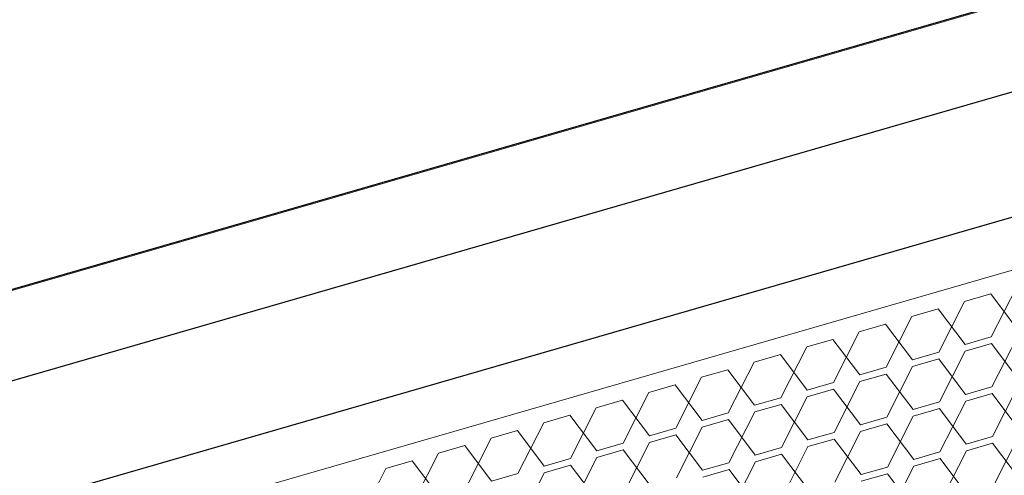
# Model space of a CAD drawing. Header units: millimetres. Extents: x 3925 to 5043, y -86 to 778.
# Tile 325 of 439: x 4951.61 to 4959.92, y 345.94 to 349.79. Entities that reach past the tile are written whole.
import ezdxf

# ---------------------------------------------------------------- set-up
doc = ezdxf.new("R2010")
doc.units = ezdxf.units.MM
doc.header["$LTSCALE"] = 46.255
for name, color, linetype in [('H30K-DUST-FIDXF_CONTINUOUS_LINE', 7, 'CONTINUOUS'), ('H30K-FOG-FILDXF_CONTINUOUS_LINE', 7, 'CONTINUOUS'), ('H30K-SPONGE-DXF_CONTINUOUS_LINE', 7, 'CONTINUOUS')]:
    doc.layers.add(name, color=color, linetype=linetype)

msp = doc.modelspace()

# ---------------------------------------------------------------- linework, layer by layer
at = {"layer": 'H30K-DUST-FIDXF_CONTINUOUS_LINE', "color": 7, "linetype": 'Continuous', "lineweight": 0}
for p, q in [((4944.2692, 343.1334), (5007.5067, 361.4113)), ((4959.8077, 347.1113), (4960.025, 347.5399)), ((4959.8031, 347.4758), (4959.5812, 347.4117)), ((4960.0296, 347.1754), (4959.8031, 347.4758)), ((4959.3593, 347.3475), (4959.1374, 347.2834)), ((4959.5858, 347.0471), (4959.3593, 347.3475)), ((4959.3639, 346.983), (4959.5812, 347.4117)), ((4958.9202, 346.8547), (4959.1374, 347.2834)), ((4958.9156, 347.2193), (4958.6937, 347.1551)), ((4959.1421, 346.9189), (4958.9156, 347.2193)), ((4958.4718, 347.091), (4958.2499, 347.0269)), ((4958.6983, 346.7906), (4958.4718, 347.091)), ((4958.4764, 346.7265), (4958.6937, 347.1551)), ((4959.5858, 347.0471), (4959.8077, 347.1113)), ((4959.813, 346.6903), (4960.0303, 347.119)), ((4958.0326, 346.5982), (4958.2499, 347.0269)), ((4959.8084, 347.0549), (4959.5865, 346.9907)), ((4960.0349, 346.7545), (4959.8084, 347.0549)), ((4958.028, 346.9627), (4957.8061, 346.8986)), ((4958.2545, 346.6623), (4958.028, 346.9627)), ((4959.1421, 346.9189), (4959.3639, 346.983)), ((4959.3647, 346.9266), (4959.1428, 346.8625)), ((4959.5912, 346.6262), (4959.3647, 346.9266)), ((4959.3693, 346.5621), (4959.5865, 346.9907)), ((4957.5842, 346.8345), (4957.3624, 346.7703)), ((4957.8107, 346.5341), (4957.5842, 346.8345)), ((4957.5889, 346.4699), (4957.8061, 346.8986)), ((4958.6983, 346.7906), (4958.9202, 346.8547)), ((4958.9255, 346.4338), (4959.1428, 346.8625)), ((4957.1451, 346.3417), (4957.3624, 346.7703)), ((4958.9209, 346.7983), (4958.699, 346.7342)), ((4959.1474, 346.4979), (4958.9209, 346.7983)), ((4957.1405, 346.7062), (4956.9186, 346.6421)), ((4957.367, 346.4058), (4957.1405, 346.7062)), ((4958.2545, 346.6623), (4958.4764, 346.7265)), ((4958.4771, 346.6701), (4958.2552, 346.6059)), ((4958.7036, 346.3697), (4958.4771, 346.6701)), ((4958.4817, 346.3055), (4958.699, 346.7342)), ((4959.5912, 346.6262), (4959.813, 346.6903)), ((4959.8184, 346.2694), (4960.0356, 346.6981)), ((4956.7013, 346.2134), (4956.9186, 346.6421)), ((4957.8107, 346.5341), (4958.0326, 346.5982)), ((4958.038, 346.1773), (4958.2552, 346.6059)), ((4959.8138, 346.6339), (4959.5919, 346.5698)), ((4960.0403, 346.3335), (4959.8138, 346.6339)), ((4956.2575, 346.0851), (4956.4748, 346.5138)), ((4956.6967, 346.578), (4956.4748, 346.5138)), ((4956.9232, 346.2775), (4956.6967, 346.578)), ((4958.0333, 346.5418), (4957.8115, 346.4777)), ((4958.2598, 346.2414), (4958.0333, 346.5418)), ((4959.1474, 346.4979), (4959.3693, 346.5621)), ((4959.37, 346.5057), (4959.1481, 346.4416)), ((4959.5965, 346.2053), (4959.37, 346.5057)), ((4959.3746, 346.1411), (4959.5919, 346.5698)), ((4956.2529, 346.4497), (4956.031, 346.3856)), ((4956.4794, 346.1493), (4956.2529, 346.4497)), ((4957.367, 346.4058), (4957.5889, 346.4699)), ((4957.5942, 346.049), (4957.8115, 346.4777)), ((4958.7036, 346.3697), (4958.9255, 346.4338)), ((4958.9308, 346.0129), (4959.1481, 346.4416)), ((4955.8138, 345.9569), (4956.031, 346.3856)), ((4956.9232, 346.2775), (4957.1451, 346.3417)), ((4957.1504, 345.9207), (4957.3677, 346.3494)), ((4957.5896, 346.4136), (4957.3677, 346.3494)), ((4957.8161, 346.1131), (4957.5896, 346.4136)), ((4958.9262, 346.3774), (4958.7043, 346.3133)), ((4959.1527, 346.077), (4958.9262, 346.3774)), ((4955.37, 345.8286), (4955.5873, 346.2573)), ((4955.8092, 346.3214), (4955.5873, 346.2573)), ((4956.0357, 346.021), (4955.8092, 346.3214)), ((4957.1458, 346.2853), (4956.9239, 346.2212)), ((4957.3723, 345.9849), (4957.1458, 346.2853)), ((4958.2598, 346.2414), (4958.4817, 346.3055)), ((4958.4871, 345.8846), (4958.7043, 346.3133)), ((4959.5965, 346.2053), (4959.8184, 346.2694)), ((4959.8237, 345.8485), (4960.041, 346.2772)), ((4955.3654, 346.1932), (4955.1435, 346.129)), ((4955.5919, 345.8928), (4955.3654, 346.1932)), ((4956.4794, 346.1493), (4956.7013, 346.2134)), ((4956.7066, 345.7925), (4956.9239, 346.2212)), ((4957.8161, 346.1131), (4958.038, 346.1773)), ((4958.0433, 345.7564), (4958.2606, 346.185)), ((4958.4824, 346.2492), (4958.2606, 346.185)), ((4958.7089, 345.9487), (4958.4824, 346.2492)), ((4959.8191, 346.213), (4959.5972, 346.1489)), ((4960.0456, 345.9126), (4959.8191, 346.213)), ((4954.9262, 345.7004), (4955.1435, 346.129)), ((4956.2629, 345.6642), (4956.4801, 346.0929)), ((4956.702, 346.157), (4956.4801, 346.0929)), ((4956.9285, 345.8566), (4956.702, 346.157)), ((4958.0387, 346.1209), (4957.8168, 346.0568)), ((4958.2652, 345.8205), (4958.0387, 346.1209)), ((4959.1527, 346.077), (4959.3746, 346.1411)), ((4959.3799, 345.7202), (4959.5972, 346.1489)), ((4954.9216, 346.0649), (4954.6997, 346.0008)), ((4955.1481, 345.7645), (4954.9216, 346.0649)), ((4956.0357, 346.021), (4956.2575, 346.0851)), ((4956.2583, 346.0288), (4956.0364, 345.9646)), ((4956.4848, 345.7284), (4956.2583, 346.0288)), ((4957.3723, 345.9849), (4957.5942, 346.049)), ((4957.5995, 345.6281), (4957.8168, 346.0568)), ((4958.7089, 345.9487), (4958.9308, 346.0129)), ((4958.9362, 345.592), (4959.1534, 346.0206)), ((4959.3753, 346.0848), (4959.1534, 346.0206)), ((4959.6018, 345.7844), (4959.3753, 346.0848)), ((4954.4825, 345.5721), (4954.6997, 346.0008)), ((4955.5919, 345.8928), (4955.8138, 345.9569)), ((4955.8191, 345.536), (4956.0364, 345.9646)), ((4957.5949, 345.9926), (4957.373, 345.9285)), ((4957.8214, 345.6922), (4957.5949, 345.9926)), ((4958.9315, 345.9565), (4958.7097, 345.8924)), ((4959.1581, 345.6561), (4958.9315, 345.9565))]:
    msp.add_line(p, q, dxfattribs=at)
at = {"layer": 'H30K-FOG-FILDXF_CONTINUOUS_LINE', "color": 7, "linetype": 'Continuous', "lineweight": 0}
msp.add_line((4941.9511, 344.7302), (5012.3999, 365.0924), dxfattribs=at)
at = {"layer": 'H30K-SPONGE-DXF_CONTINUOUS_LINE', "color": 7, "linetype": 'Continuous'}
for p, q in [((4942.9115, 345.0182), (5011.8071, 364.9314)), ((5009.0057, 363.3489), (4943.6381, 344.4554)), ((4943.6514, 343.4031), (5009.0191, 362.2966))]:
    msp.add_line(p, q, dxfattribs=at)

doc.saveas('drawing.dxf')
